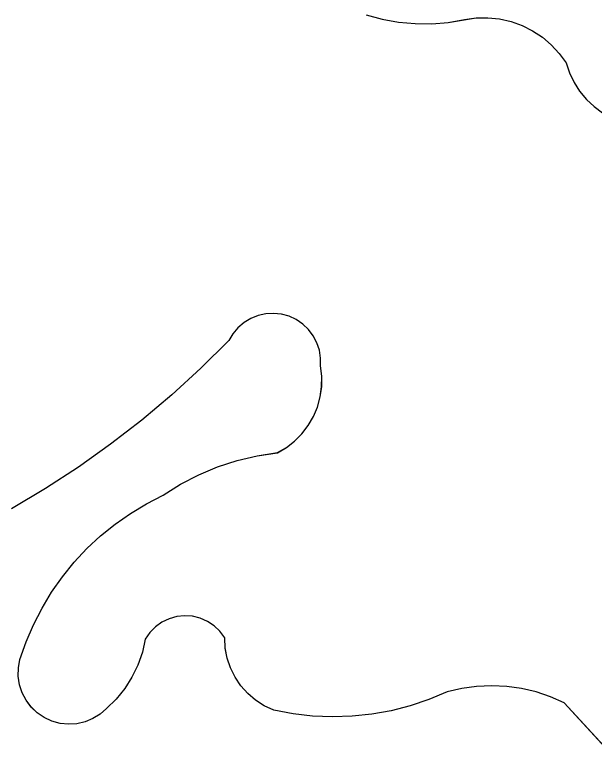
# Model space of a CAD drawing. Extents: x 3684037 to 3722149, y 433263 to 459021.
# Drawn here: x 3708834.7 to 3708926, y 456017 to 456135.1 of the extents above; entities that cross this region are included whole.
import ezdxf

# ---------------------------------------------------------------- set-up
doc = ezdxf.new("R2010")
doc.units = 0
doc.layers.add('V-TOPO-SHOR', color=7, linetype='Continuous')
doc.layers.add('V-WETL-SWMP', color=7, linetype='Continuous')

msp = doc.modelspace()

# ---------------------------------------------------------------- linework, layer by layer
at = {"layer": 'V-TOPO-SHOR'}
for p, q in [((3708890.04, 456135.07), (3708892.57, 456134.39)), ((3708892.57, 456134.39), (3708895.15, 456133.93)), ((3708903, 456133.9), (3708907.42, 456134.6)), ((3708907.42, 456134.6), (3708909.26, 456134.63)), ((3708909.26, 456134.63), (3708911.1, 456134.44)), ((3708911.1, 456134.44), (3708912.91, 456134.04)), ((3708895.15, 456133.93), (3708897.77, 456133.7)), ((3708897.77, 456133.7), (3708900.39, 456133.69)), ((3708900.39, 456133.69), (3708903, 456133.9)), ((3708912.91, 456134.04), (3708914.65, 456133.41)), ((3708914.65, 456133.41), (3708916.3, 456132.59)), ((3708916.3, 456132.59), (3708917.84, 456131.57)), ((3708917.84, 456131.57), (3708919.25, 456130.37)), ((3708919.25, 456130.37), (3708920.5, 456129.01)), ((3708920.5, 456129.01), (3708921.58, 456127.51)), ((3708921.58, 456127.51), (3708922.11, 456125.94)), ((3708922.11, 456125.94), (3708922.83, 456124.44)), ((3708922.83, 456124.44), (3708923.72, 456123.04)), ((3708923.72, 456123.04), (3708924.78, 456121.76)), ((3708924.78, 456121.76), (3708925.99, 456120.62)), ((3708871.86, 456087.23), (3708870.8, 456086.58)), ((3708873.01, 456087.69), (3708871.86, 456087.23)), ((3708874.23, 456087.96), (3708873.01, 456087.69)), ((3708875.47, 456088.03), (3708874.23, 456087.96)), ((3708876.71, 456087.9), (3708875.47, 456088.03)), ((3708877.91, 456087.57), (3708876.71, 456087.9)), ((3708879.03, 456087.04), (3708877.91, 456087.57)), ((3708880.06, 456086.34), (3708879.03, 456087.04)), ((3708870.8, 456086.58), (3708869.85, 456085.77)), ((3708880.96, 456085.49), (3708880.06, 456086.34)), ((3708869.05, 456084.81), (3708868.42, 456083.74)), ((3708869.85, 456085.77), (3708869.05, 456084.81)), ((3708881.71, 456084.49), (3708880.96, 456085.49)), ((3708868.42, 456083.74), (3708864.01, 456079.38)), ((3708882.29, 456083.39), (3708881.71, 456084.49)), ((3708882.68, 456082.21), (3708882.29, 456083.39)), ((3708882.87, 456080.98), (3708882.68, 456082.21)), ((3708882.86, 456079.74), (3708882.87, 456080.98)), ((3708864.01, 456079.38), (3708859.42, 456075.19)), ((3708883.06, 456078.11), (3708882.86, 456079.74)), ((3708883.04, 456076.47), (3708883.06, 456078.11)), ((3708882.82, 456074.85), (3708883.04, 456076.47)), ((3708859.42, 456075.19), (3708854.67, 456071.2)), ((3708882.39, 456073.27), (3708882.82, 456074.85)), ((3708881.75, 456071.77), (3708882.39, 456073.27)), ((3708880.93, 456070.35), (3708881.75, 456071.77)), ((3708854.67, 456071.2), (3708849.76, 456067.4)), ((3708879.93, 456069.05), (3708880.93, 456070.35)), ((3708878.77, 456067.9), (3708879.93, 456069.05)), ((3708849.76, 456067.4), (3708844.7, 456063.8)), ((3708877.48, 456066.9), (3708878.77, 456067.9)), ((3708872.86, 456065.58), (3708876.06, 456066.07)), ((3708876.06, 456066.07), (3708877.48, 456066.9)), ((3708866.64, 456063.82), (3708869.71, 456064.83)), ((3708869.71, 456064.83), (3708872.86, 456065.58)), ((3708844.7, 456063.8), (3708839.5, 456060.41)), ((3708863.65, 456062.57), (3708866.64, 456063.82)), ((3708860.78, 456061.09), (3708863.65, 456062.57)), ((3708858.03, 456059.37), (3708860.78, 456061.09)), ((3708839.5, 456060.41), (3708834.16, 456057.23)), ((3708855.41, 456058.03), (3708858.03, 456059.37)), ((3708852.89, 456056.51), (3708855.41, 456058.03)), ((3708850.48, 456054.81), (3708852.89, 456056.51)), ((3708848.19, 456052.96), (3708850.48, 456054.81)), ((3708846.03, 456050.95), (3708848.19, 456052.96)), ((3708844.02, 456048.79), (3708846.03, 456050.95)), ((3708842.17, 456046.51), (3708844.02, 456048.79)), ((3708840.47, 456044.1), (3708842.17, 456046.51)), ((3708838.95, 456041.58), (3708840.47, 456044.1)), ((3708837.6, 456038.96), (3708838.95, 456041.58)), ((3708858.98, 456039.9), (3708857.85, 456039.35)), ((3708860.19, 456040.24), (3708858.98, 456039.9)), ((3708861.43, 456040.37), (3708860.19, 456040.24)), ((3708862.69, 456040.28), (3708861.43, 456040.37)), ((3708863.91, 456039.98), (3708862.69, 456040.28)), ((3708865.06, 456039.48), (3708863.91, 456039.98)), ((3708836.44, 456036.25), (3708837.6, 456038.96)), ((3708856.83, 456038.62), (3708855.95, 456037.72)), ((3708857.85, 456039.35), (3708856.83, 456038.62)), ((3708866.1, 456038.78), (3708865.06, 456039.48)), ((3708867.01, 456037.92), (3708866.1, 456038.78)), ((3708855.95, 456037.72), (3708855.23, 456036.69)), ((3708867.76, 456036.91), (3708867.01, 456037.92)), ((3708855.23, 456036.69), (3708854.77, 456034.61)), ((3708867.84, 456035.28), (3708867.76, 456036.91)), ((3708835.47, 456033.47), (3708836.44, 456036.25)), ((3708868.15, 456033.68), (3708867.84, 456035.28)), ((3708854.77, 456034.61), (3708854.06, 456032.6)), ((3708835.23, 456032.16), (3708835.47, 456033.47)), ((3708868.66, 456032.14), (3708868.15, 456033.68)), ((3708835.21, 456030.82), (3708835.23, 456032.16)), ((3708854.06, 456032.6), (3708853.13, 456030.68)), ((3708869.38, 456030.68), (3708868.66, 456032.14)), ((3708835.41, 456029.5), (3708835.21, 456030.82)), ((3708853.13, 456030.68), (3708851.99, 456028.88)), ((3708870.3, 456029.33), (3708869.38, 456030.68)), ((3708835.82, 456028.24), (3708835.41, 456029.5)), ((3708871.38, 456028.12), (3708870.3, 456029.33)), ((3708907.48, 456029.22), (3708905.12, 456028.9)), ((3708909.85, 456029.33), (3708907.48, 456029.22)), ((3708912.22, 456029.22), (3708909.85, 456029.33)), ((3708914.57, 456028.89), (3708912.22, 456029.22)), ((3708836.43, 456027.05), (3708835.82, 456028.24)), ((3708851.99, 456028.88), (3708850.64, 456027.22)), ((3708872.63, 456027.06), (3708871.38, 456028.12)), ((3708902.81, 456028.36), (3708899.95, 456027.15)), ((3708905.12, 456028.9), (3708902.81, 456028.36)), ((3708916.88, 456028.35), (3708914.57, 456028.89)), ((3708919.13, 456027.59), (3708916.88, 456028.35)), ((3708837.23, 456025.98), (3708836.43, 456027.05)), ((3708850.64, 456027.22), (3708849.12, 456025.73)), ((3708874, 456026.19), (3708872.63, 456027.06)), ((3708899.95, 456027.15), (3708897, 456026.16)), ((3708921.3, 456026.64), (3708919.13, 456027.59)), ((3708838.2, 456025.06), (3708837.23, 456025.98)), ((3708849.12, 456025.73), (3708848.12, 456024.85)), ((3708875.48, 456025.51), (3708874, 456026.19)), ((3708897, 456026.16), (3708893.99, 456025.39)), ((3708930.16, 456016.99), (3708921.3, 456026.64)), ((3708839.3, 456024.31), (3708838.2, 456025.06)), ((3708848.12, 456024.85), (3708846.98, 456024.15)), ((3708878.53, 456024.92), (3708875.48, 456025.51)), ((3708881.62, 456024.56), (3708878.53, 456024.92)), ((3708884.73, 456024.42), (3708881.62, 456024.56)), ((3708887.84, 456024.52), (3708884.73, 456024.42)), ((3708890.93, 456024.84), (3708887.84, 456024.52)), ((3708893.99, 456025.39), (3708890.93, 456024.84)), ((3708840.51, 456023.75), (3708839.3, 456024.31)), ((3708841.79, 456023.4), (3708840.51, 456023.75)), ((3708843.12, 456023.26), (3708841.79, 456023.4)), ((3708844.45, 456023.34), (3708843.12, 456023.26)), ((3708845.75, 456023.64), (3708844.45, 456023.34)), ((3708846.98, 456024.15), (3708845.75, 456023.64))]:
    msp.add_line(p, q, dxfattribs=at)
for points in [[(3708890.04, 456135.07), (3708892.57, 456134.39), (3708895.16, 456133.93), (3708897.77, 456133.7), (3708900.39, 456133.69), (3708903, 456133.9), (3708905.59, 456134.34), (3708907.42, 456134.6), (3708909.26, 456134.63), (3708911.1, 456134.44), (3708912.91, 456134.04), (3708914.65, 456133.41), (3708916.3, 456132.59), (3708917.84, 456131.57), (3708919.25, 456130.37), (3708920.5, 456129.01), (3708921.58, 456127.51), (3708922.11, 456125.94), (3708922.83, 456124.44)], [(3708922.83, 456124.44), (3708923.72, 456123.04), (3708924.78, 456121.76), (3708925.99, 456120.62), (3708927.32, 456119.64)], [(3708836.43, 456027.05), (3708835.82, 456028.24), (3708835.41, 456029.5), (3708835.21, 456030.82), (3708835.23, 456032.16), (3708835.47, 456033.47), (3708836.44, 456036.25), (3708837.6, 456038.96), (3708838.95, 456041.58), (3708840.47, 456044.1), (3708842.17, 456046.51), (3708844.02, 456048.79), (3708846.03, 456050.95), (3708848.19, 456052.96), (3708850.48, 456054.81), (3708852.89, 456056.51), (3708855.41, 456058.03), (3708858.03, 456059.38), (3708860.78, 456061.09), (3708863.65, 456062.57), (3708866.64, 456063.82), (3708869.71, 456064.83), (3708872.86, 456065.58), (3708876.06, 456066.08), (3708877.48, 456066.9), (3708878.77, 456067.9), (3708879.93, 456069.05), (3708880.93, 456070.35), (3708881.75, 456071.77), (3708882.39, 456073.27), (3708882.82, 456074.85), (3708883.05, 456076.47), (3708883.06, 456078.11), (3708882.87, 456079.74), (3708882.88, 456080.98), (3708882.68, 456082.21), (3708882.29, 456083.39), (3708881.71, 456084.49), (3708880.96, 456085.49), (3708880.06, 456086.34), (3708879.04, 456087.04), (3708877.91, 456087.57), (3708876.71, 456087.9), (3708875.47, 456088.03), (3708874.23, 456087.97), (3708873.01, 456087.69), (3708871.86, 456087.23), (3708870.8, 456086.58), (3708869.85, 456085.77), (3708869.06, 456084.82), (3708868.42, 456083.74), (3708864.01, 456079.38), (3708859.42, 456075.19), (3708854.67, 456071.2), (3708849.76, 456067.4), (3708844.7, 456063.8), (3708839.5, 456060.41), (3708834.16, 456057.23)], [(3708930.16, 456016.99), (3708921.3, 456026.64), (3708919.13, 456027.6), (3708916.88, 456028.35), (3708914.57, 456028.89), (3708912.22, 456029.22), (3708909.85, 456029.33), (3708907.48, 456029.22), (3708905.12, 456028.9), (3708902.81, 456028.35), (3708899.95, 456027.15), (3708897, 456026.16), (3708893.99, 456025.39), (3708890.93, 456024.84), (3708887.84, 456024.52), (3708884.73, 456024.42), (3708881.62, 456024.56), (3708878.53, 456024.92), (3708875.48, 456025.51), (3708874, 456026.19), (3708872.63, 456027.06), (3708871.38, 456028.12), (3708870.3, 456029.33), (3708869.38, 456030.68), (3708868.66, 456032.14), (3708868.15, 456033.68), (3708867.85, 456035.29), (3708867.76, 456036.91), (3708867.01, 456037.92), (3708866.1, 456038.79), (3708865.06, 456039.48), (3708863.91, 456039.98), (3708862.69, 456040.28), (3708861.43, 456040.37), (3708860.19, 456040.24), (3708858.98, 456039.9), (3708857.85, 456039.35), (3708856.83, 456038.62), (3708855.95, 456037.72), (3708855.23, 456036.69), (3708854.77, 456034.61), (3708854.06, 456032.6), (3708853.13, 456030.68), (3708851.99, 456028.88), (3708850.64, 456027.22), (3708849.12, 456025.73), (3708848.12, 456024.85), (3708846.98, 456024.15), (3708845.75, 456023.64), (3708844.45, 456023.34), (3708843.12, 456023.26), (3708841.79, 456023.4), (3708840.51, 456023.75), (3708839.3, 456024.31), (3708838.2, 456025.06), (3708837.23, 456025.99), (3708836.43, 456027.05)]]:
    msp.add_lwpolyline(points, dxfattribs=at)
at = {"layer": 'V-WETL-SWMP'}
for p, q in [((3708890.04, 456135.07), (3708892.57, 456134.39)), ((3708892.57, 456134.39), (3708895.15, 456133.93)), ((3708903, 456133.9), (3708907.42, 456134.6)), ((3708907.42, 456134.6), (3708909.26, 456134.63)), ((3708909.26, 456134.63), (3708911.1, 456134.44)), ((3708911.1, 456134.44), (3708912.91, 456134.04)), ((3708895.15, 456133.93), (3708897.77, 456133.7)), ((3708897.77, 456133.7), (3708900.39, 456133.69)), ((3708900.39, 456133.69), (3708903, 456133.9)), ((3708912.91, 456134.04), (3708914.65, 456133.41)), ((3708914.65, 456133.41), (3708916.3, 456132.59)), ((3708916.3, 456132.59), (3708917.84, 456131.57)), ((3708917.84, 456131.57), (3708919.25, 456130.37)), ((3708919.25, 456130.37), (3708920.5, 456129.01)), ((3708920.5, 456129.01), (3708921.58, 456127.51)), ((3708921.58, 456127.51), (3708922.11, 456125.94)), ((3708922.11, 456125.94), (3708922.83, 456124.44)), ((3708922.83, 456124.44), (3708923.72, 456123.04)), ((3708923.72, 456123.04), (3708924.78, 456121.76)), ((3708924.78, 456121.76), (3708925.99, 456120.62)), ((3708871.86, 456087.23), (3708870.8, 456086.58)), ((3708873.01, 456087.69), (3708871.86, 456087.23)), ((3708874.23, 456087.96), (3708873.01, 456087.69)), ((3708875.47, 456088.03), (3708874.23, 456087.96)), ((3708876.71, 456087.9), (3708875.47, 456088.03)), ((3708877.91, 456087.57), (3708876.71, 456087.9)), ((3708879.03, 456087.04), (3708877.91, 456087.57)), ((3708880.06, 456086.34), (3708879.03, 456087.04)), ((3708870.8, 456086.58), (3708869.85, 456085.77)), ((3708880.96, 456085.49), (3708880.06, 456086.34)), ((3708869.05, 456084.81), (3708868.42, 456083.74)), ((3708869.85, 456085.77), (3708869.05, 456084.81)), ((3708881.71, 456084.49), (3708880.96, 456085.49)), ((3708868.42, 456083.74), (3708864.01, 456079.38)), ((3708882.29, 456083.39), (3708881.71, 456084.49)), ((3708882.68, 456082.21), (3708882.29, 456083.39)), ((3708882.87, 456080.98), (3708882.68, 456082.21)), ((3708882.86, 456079.74), (3708882.87, 456080.98)), ((3708864.01, 456079.38), (3708859.42, 456075.19)), ((3708883.06, 456078.11), (3708882.86, 456079.74)), ((3708883.04, 456076.47), (3708883.06, 456078.11)), ((3708882.82, 456074.85), (3708883.04, 456076.47)), ((3708859.42, 456075.19), (3708854.67, 456071.2)), ((3708882.39, 456073.27), (3708882.82, 456074.85)), ((3708881.75, 456071.77), (3708882.39, 456073.27)), ((3708880.93, 456070.35), (3708881.75, 456071.77)), ((3708854.67, 456071.2), (3708849.76, 456067.4)), ((3708879.93, 456069.05), (3708880.93, 456070.35)), ((3708878.77, 456067.9), (3708879.93, 456069.05)), ((3708849.76, 456067.4), (3708844.7, 456063.8)), ((3708877.48, 456066.9), (3708878.77, 456067.9)), ((3708872.86, 456065.58), (3708876.06, 456066.07)), ((3708876.06, 456066.07), (3708877.48, 456066.9)), ((3708866.64, 456063.82), (3708869.71, 456064.83)), ((3708869.71, 456064.83), (3708872.86, 456065.58)), ((3708844.7, 456063.8), (3708839.5, 456060.41)), ((3708863.65, 456062.57), (3708866.64, 456063.82)), ((3708860.78, 456061.09), (3708863.65, 456062.57)), ((3708858.03, 456059.37), (3708860.78, 456061.09)), ((3708839.5, 456060.41), (3708834.16, 456057.23)), ((3708855.41, 456058.03), (3708858.03, 456059.37)), ((3708852.89, 456056.51), (3708855.41, 456058.03)), ((3708850.48, 456054.81), (3708852.89, 456056.51)), ((3708848.19, 456052.96), (3708850.48, 456054.81)), ((3708846.03, 456050.95), (3708848.19, 456052.96)), ((3708844.02, 456048.79), (3708846.03, 456050.95)), ((3708842.17, 456046.51), (3708844.02, 456048.79)), ((3708840.47, 456044.1), (3708842.17, 456046.51)), ((3708838.95, 456041.58), (3708840.47, 456044.1)), ((3708837.6, 456038.96), (3708838.95, 456041.58)), ((3708858.98, 456039.9), (3708857.85, 456039.35)), ((3708860.19, 456040.24), (3708858.98, 456039.9)), ((3708861.43, 456040.37), (3708860.19, 456040.24)), ((3708862.69, 456040.28), (3708861.43, 456040.37)), ((3708863.91, 456039.98), (3708862.69, 456040.28)), ((3708865.06, 456039.48), (3708863.91, 456039.98)), ((3708836.44, 456036.25), (3708837.6, 456038.96)), ((3708856.83, 456038.62), (3708855.95, 456037.72)), ((3708857.85, 456039.35), (3708856.83, 456038.62)), ((3708866.1, 456038.78), (3708865.06, 456039.48)), ((3708867.01, 456037.92), (3708866.1, 456038.78)), ((3708855.95, 456037.72), (3708855.23, 456036.69)), ((3708867.76, 456036.91), (3708867.01, 456037.92)), ((3708855.23, 456036.69), (3708854.77, 456034.61)), ((3708867.84, 456035.28), (3708867.76, 456036.91)), ((3708835.47, 456033.47), (3708836.44, 456036.25)), ((3708868.15, 456033.68), (3708867.84, 456035.28)), ((3708854.77, 456034.61), (3708854.06, 456032.6)), ((3708835.23, 456032.16), (3708835.47, 456033.47)), ((3708868.66, 456032.14), (3708868.15, 456033.68)), ((3708835.21, 456030.82), (3708835.23, 456032.16)), ((3708854.06, 456032.6), (3708853.13, 456030.68)), ((3708869.38, 456030.68), (3708868.66, 456032.14)), ((3708835.41, 456029.5), (3708835.21, 456030.82)), ((3708853.13, 456030.68), (3708851.99, 456028.88)), ((3708870.3, 456029.33), (3708869.38, 456030.68)), ((3708835.82, 456028.24), (3708835.41, 456029.5)), ((3708871.38, 456028.12), (3708870.3, 456029.33)), ((3708907.48, 456029.22), (3708905.12, 456028.9)), ((3708909.85, 456029.33), (3708907.48, 456029.22)), ((3708912.22, 456029.22), (3708909.85, 456029.33)), ((3708914.57, 456028.89), (3708912.22, 456029.22)), ((3708836.43, 456027.05), (3708835.82, 456028.24)), ((3708851.99, 456028.88), (3708850.64, 456027.22)), ((3708872.63, 456027.06), (3708871.38, 456028.12)), ((3708902.81, 456028.36), (3708899.95, 456027.15)), ((3708905.12, 456028.9), (3708902.81, 456028.36)), ((3708916.88, 456028.35), (3708914.57, 456028.89)), ((3708919.13, 456027.59), (3708916.88, 456028.35)), ((3708837.23, 456025.98), (3708836.43, 456027.05)), ((3708850.64, 456027.22), (3708849.12, 456025.73)), ((3708874, 456026.19), (3708872.63, 456027.06)), ((3708899.95, 456027.15), (3708897, 456026.16)), ((3708921.3, 456026.64), (3708919.13, 456027.59)), ((3708838.2, 456025.06), (3708837.23, 456025.98)), ((3708849.12, 456025.73), (3708848.12, 456024.85)), ((3708875.48, 456025.51), (3708874, 456026.19)), ((3708897, 456026.16), (3708893.99, 456025.39)), ((3708930.16, 456016.99), (3708921.3, 456026.64)), ((3708839.3, 456024.31), (3708838.2, 456025.06)), ((3708848.12, 456024.85), (3708846.98, 456024.15)), ((3708878.53, 456024.92), (3708875.48, 456025.51)), ((3708881.62, 456024.56), (3708878.53, 456024.92)), ((3708884.73, 456024.42), (3708881.62, 456024.56)), ((3708887.84, 456024.52), (3708884.73, 456024.42)), ((3708890.93, 456024.84), (3708887.84, 456024.52)), ((3708893.99, 456025.39), (3708890.93, 456024.84)), ((3708840.51, 456023.75), (3708839.3, 456024.31)), ((3708841.79, 456023.4), (3708840.51, 456023.75)), ((3708843.12, 456023.26), (3708841.79, 456023.4)), ((3708844.45, 456023.34), (3708843.12, 456023.26)), ((3708845.75, 456023.64), (3708844.45, 456023.34)), ((3708846.98, 456024.15), (3708845.75, 456023.64))]:
    msp.add_line(p, q, dxfattribs=at)

doc.saveas('drawing.dxf')
